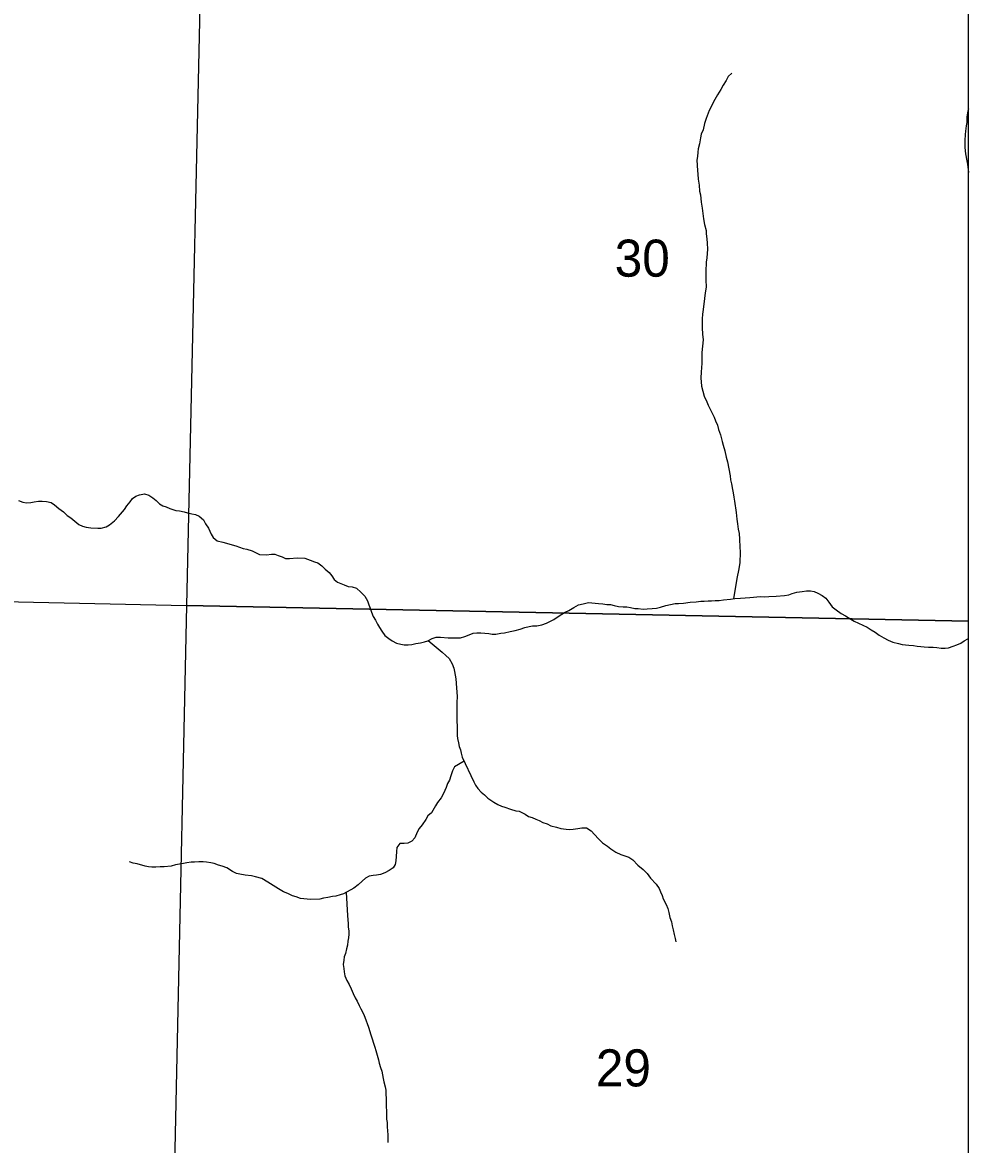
# Model space of a CAD drawing. Extents: x -10 to 158, y 8 to 33.
# Drawn here: x 30.331 to 31.4, y 17.802 to 19.069 of the extents above; entities that cross this region are included whole.
import ezdxf

# ---------------------------------------------------------------- set-up
doc = ezdxf.new("R2010")
doc.units = 0
for name, color, linetype in [('GM_X_Corporation', 7, 'Continuous'), ('GM_X_Minor_River', 7, 'Continuous'), ('GM_X_Section_Text', 7, 'Continuous')]:
    doc.layers.add(name, color=color, linetype=linetype)

msp = doc.modelspace()

# ---------------------------------------------------------------- linework, layer by layer
at = {"layer": 'GM_X_Corporation'}
for points in [[(29.6227, 14.1), (31.4, 14.1), (31.4, 20.9), (29.731, 20.9), (29.7244, 20.2649), (29.6982, 19.2496), (29.6981, 19.2461), (29.6974, 19.2018), (29.6957, 19.0991), (29.6992, 18.9556), (29.697, 18.9465), (29.6949, 18.8465), (29.6846, 18.5133), (29.6817, 18.3306), (29.6804, 18.2238), (29.6572, 17.4131), (29.6504, 16.6563), (29.6434, 16.3848), (29.6318, 15.4937)], [(31.4, 18.3931), (31.4, 19.2259), (30.5347, 19.2405), (30.5161, 18.411)], [(30.5161, 18.411), (30.4945, 17.3927), (29.6652, 17.419), (29.6866, 18.4288)], [(31.4, 17.3866), (31.4, 18.3931), (30.5161, 18.411), (30.4945, 17.3927)]]:
    msp.add_lwpolyline(points, close=True, dxfattribs=at)
at = {"layer": 'GM_X_Minor_River'}
for points in [[(31.1324, 19.0122), (31.1283, 19.0083), (31.1261, 19.0037), (31.1228, 18.9988), (31.1199, 18.9938), (31.1162, 18.9876), (31.1132, 18.9823), (31.111, 18.9784), (31.1092, 18.9742), (31.107, 18.97), (31.1034, 18.9609), (31.1016, 18.9555), (31.1002, 18.9483), (31.098, 18.9433), (31.097, 18.9391), (31.096, 18.9323), (31.0945, 18.9266), (31.0939, 18.9228), (31.0936, 18.9182), (31.0929, 18.914), (31.0938, 18.9023), (31.0939, 18.8981), (31.0944, 18.8924), (31.0956, 18.8856), (31.0961, 18.8788), (31.097, 18.8746), (31.0979, 18.8663), (31.0988, 18.8595), (31.0996, 18.8538), (31.1005, 18.8478), (31.1017, 18.8413), (31.1034, 18.8345), (31.1034, 18.8307), (31.1043, 18.8251), (31.1047, 18.8202), (31.1049, 18.8133), (31.1043, 18.8035), (31.1036, 18.7985), (31.103, 18.7883), (31.1031, 18.7833), (31.1032, 18.7788), (31.1033, 18.7704), (31.1023, 18.764), (31.1017, 18.7575), (31.1, 18.7453), (31.0993, 18.74), (31.0991, 18.7347), (31.0988, 18.7286), (31.0989, 18.7244), (31.0994, 18.7172), (31.0999, 18.7108), (31.0986, 18.6967), (31.0987, 18.693), (31.0984, 18.6888), (31.0984, 18.6846), (31.0981, 18.6793), (31.0978, 18.6747), (31.0976, 18.6675), (31.0977, 18.6637), (31.0981, 18.6588), (31.1013, 18.6475), (31.1041, 18.6411), (31.1057, 18.6373), (31.1104, 18.6283), (31.1124, 18.6238), (31.114, 18.6196), (31.1163, 18.6147), (31.1175, 18.6098), (31.1195, 18.6038), (31.1216, 18.5962), (31.1228, 18.5921), (31.1244, 18.5857), (31.126, 18.5785), (31.1276, 18.5732), (31.1289, 18.5652), (31.1306, 18.5573), (31.131, 18.5528), (31.1322, 18.5482), (31.1331, 18.5418), (31.1339, 18.538), (31.1348, 18.5331), (31.1356, 18.5289), (31.1373, 18.5161), (31.1382, 18.5085), (31.1387, 18.5032), (31.1396, 18.4971), (31.1408, 18.4922), (31.1413, 18.4858), (31.1414, 18.4767), (31.1419, 18.4714), (31.142, 18.4672), (31.1417, 18.4627), (31.1414, 18.4589), (31.14, 18.4505), (31.1386, 18.4432), (31.1342, 18.4187)], [(31.4, 18.972), (31.3992, 18.9691), (31.3982, 18.9627), (31.3979, 18.9566), (31.3972, 18.9528), (31.3965, 18.9467), (31.3962, 18.9429), (31.3956, 18.9361), (31.3957, 18.9281), (31.3966, 18.9209), (31.3979, 18.913), (31.3987, 18.9092), (31.4, 18.8999)], [(30.3262, 18.5295), (30.3311, 18.5277), (30.3353, 18.527), (30.3402, 18.5271), (30.344, 18.5279), (30.3489, 18.5287), (30.3531, 18.5288), (30.358, 18.5285), (30.3633, 18.5271), (30.3671, 18.5245), (30.3721, 18.5204), (30.3771, 18.5167), (30.3813, 18.5126), (30.3856, 18.51), (30.3902, 18.5063), (30.3944, 18.5022), (30.3986, 18.5004), (30.4028, 18.4993), (30.4081, 18.4987), (30.416, 18.4981), (30.4198, 18.4981), (30.4255, 18.4997), (30.4292, 18.5021), (30.4348, 18.5067), (30.4393, 18.5114), (30.4463, 18.5195), (30.4489, 18.5233), (30.4526, 18.5279), (30.4552, 18.5318), (30.4589, 18.5345), (30.4631, 18.5357), (30.4687, 18.5369), (30.4737, 18.5355), (30.4782, 18.5325), (30.4821, 18.5296), (30.4856, 18.5258), (30.4894, 18.5236), (30.4932, 18.5222), (30.4974, 18.5204), (30.5042, 18.5182), (30.5084, 18.5179), (30.5137, 18.5165), (30.5175, 18.5154), (30.5221, 18.5143), (30.5263, 18.5137), (30.5305, 18.5118), (30.5354, 18.5077), (30.5378, 18.5032), (30.5409, 18.4984), (30.5441, 18.4916), (30.5464, 18.4878), (30.551, 18.4841), (30.5571, 18.4823), (30.5719, 18.4784), (30.5761, 18.4766), (30.5803, 18.4751), (30.5845, 18.4745), (30.5906, 18.4727), (30.5948, 18.4705), (30.5986, 18.4686), (30.6065, 18.468), (30.6122, 18.4689), (30.616, 18.4689), (30.6198, 18.4675), (30.6244, 18.4657), (30.6282, 18.4638), (30.6327, 18.4639), (30.6414, 18.4648), (30.6501, 18.4642), (30.6558, 18.4621), (30.6608, 18.4602), (30.6646, 18.4592), (30.6692, 18.4558), (30.673, 18.4521)], [(30.673, 18.4521), (30.6776, 18.448), (30.6804, 18.4443), (30.6831, 18.4401), (30.6869, 18.4372), (30.6945, 18.4343), (30.6991, 18.4325), (30.7033, 18.4321), (30.7082, 18.4303), (30.7132, 18.4259), (30.7179, 18.4214), (30.7206, 18.4161), (30.7222, 18.4116), (30.7238, 18.4078), (30.7254, 18.4033), (30.7273, 18.3984), (30.7297, 18.3943), (30.732, 18.3898), (30.7344, 18.386), (30.7371, 18.3819), (30.7402, 18.377), (30.7448, 18.3737), (30.7486, 18.3711), (30.7536, 18.3685), (30.7585, 18.3671), (30.7623, 18.3664), (30.7669, 18.3665), (30.7707, 18.3669), (30.7752, 18.3678), (30.7805, 18.3686), (30.785, 18.3698), (30.7891, 18.3711), (30.794, 18.3738), (30.7985, 18.375), (30.8031, 18.3751), (30.8118, 18.3745), (30.8171, 18.3742), (30.8258, 18.3744), (30.8307, 18.376), (30.8355, 18.3779), (30.8401, 18.3795), (30.8442, 18.38), (30.8488, 18.3801), (30.8533, 18.3798), (30.8579, 18.3791), (30.8617, 18.3784), (30.8658, 18.3785), (30.8715, 18.3797), (30.8756, 18.3802), (30.882, 18.3814), (30.8877, 18.3827), (30.8933, 18.3843), (30.8986, 18.3859), (30.9035, 18.3871), (30.9073, 18.3879), (30.9122, 18.388), (30.9178, 18.3889), (30.9231, 18.3909), (30.9314, 18.3952), (30.9362, 18.3983), (30.9403, 18.401), (30.9441, 18.4034), (30.9482, 18.4054), (30.9538, 18.4085), (30.9591, 18.4116), (30.9643, 18.4128), (30.9704, 18.4141), (30.9742, 18.4138), (30.9817, 18.4132), (30.9867, 18.4129), (30.9912, 18.4122), (30.9954, 18.4119), (30.9996, 18.4108), (31.0045, 18.4098), (31.0098, 18.4095), (31.014, 18.4092), (31.0178, 18.4085), (31.0227, 18.4074), (31.0265, 18.4075), (31.0322, 18.4068), (31.0367, 18.4073), (31.0424, 18.4074), (31.0473, 18.4079), (31.0518, 18.4091), (31.0579, 18.4107), (31.0684, 18.4132), (31.0722, 18.4132), (31.0779, 18.4137), (31.0854, 18.4146), (31.0922, 18.4151), (31.0975, 18.4156), (31.1013, 18.4156), (31.1058, 18.4161), (31.1096, 18.4162), (31.1138, 18.4166), (31.1183, 18.4167), (31.1232, 18.4172), (31.1308, 18.4181), (31.1357, 18.4189), (31.1421, 18.419), (31.153, 18.42)], [(31.153, 18.42), (31.1648, 18.4209), (31.1697, 18.4207), (31.1742, 18.4211), (31.1825, 18.4213), (31.192, 18.4222), (31.1969, 18.423), (31.2006, 18.4246), (31.2059, 18.4258), (31.212, 18.4267), (31.2169, 18.4276), (31.2214, 18.4276), (31.2256, 18.4266), (31.2298, 18.4247), (31.2347, 18.4222), (31.2386, 18.4192), (31.2421, 18.4147), (31.2459, 18.4095), (31.2505, 18.4061), (31.2559, 18.4017), (31.2609, 18.3991), (31.267, 18.3954), (31.2708, 18.3932), (31.2853, 18.3863), (31.2899, 18.3833), (31.2945, 18.3807), (31.2991, 18.3774), (31.3041, 18.3745), (31.309, 18.3719), (31.3144, 18.3693), (31.3208, 18.3679), (31.325, 18.3669), (31.3326, 18.3662), (31.3379, 18.3656), (31.3421, 18.3649), (31.3459, 18.3646), (31.35, 18.3643), (31.3546, 18.364), (31.3599, 18.3637), (31.3641, 18.3634), (31.369, 18.3627), (31.3735, 18.3628), (31.3773, 18.3632), (31.3826, 18.3648), (31.3867, 18.3664), (31.3912, 18.3684), (31.395, 18.3708), (31.3991, 18.3731), (31.4, 18.3735)], [(30.7894, 18.3712), (30.8053, 18.3581), (30.8091, 18.3543), (30.8129, 18.351), (30.8165, 18.345), (30.8184, 18.3401), (30.8189, 18.3363), (30.8205, 18.328), (30.821, 18.323), (30.8215, 18.3174), (30.8219, 18.3132), (30.822, 18.3079), (30.8218, 18.3018), (30.8219, 18.2961), (30.8216, 18.2908), (30.822, 18.2642), (30.8225, 18.2605), (30.8237, 18.2559), (30.8245, 18.2518), (30.8257, 18.248), (30.8266, 18.2442), (30.8278, 18.2397), (30.8408, 18.2118), (30.8427, 18.2081), (30.8454, 18.2043), (30.8493, 18.2002), (30.8531, 18.1969), (30.8566, 18.1931), (30.8635, 18.1887), (30.8681, 18.1861), (30.8723, 18.1843), (30.8761, 18.1832), (30.8822, 18.1807), (30.8883, 18.1789), (30.8921, 18.1786), (30.8989, 18.1753), (30.9028, 18.1727), (30.9069, 18.1713), (30.9108, 18.1694), (30.9146, 18.168), (30.9188, 18.1658), (30.9237, 18.1643), (30.9279, 18.1621), (30.9344, 18.1604), (30.9393, 18.1589), (30.9454, 18.1583), (30.9492, 18.158), (30.9533, 18.1584), (30.9586, 18.1589), (30.9628, 18.1597), (30.9681, 18.1598), (30.9734, 18.1565), (30.9773, 18.1524), (30.9819, 18.1472), (30.9865, 18.1427), (30.9919, 18.139), (30.9957, 18.136), (31.0015, 18.1323), (31.0072, 18.1298), (31.0114, 18.1283), (31.016, 18.1265), (31.0205, 18.1236), (31.0263, 18.1176), (31.0321, 18.1128), (31.0367, 18.1083), (31.0406, 18.103), (31.0468, 18.0963), (31.0503, 18.0911), (31.0518, 18.0873), (31.0538, 18.0832), (31.055, 18.0794), (31.0581, 18.073), (31.0601, 18.0685), (31.0613, 18.0643), (31.0626, 18.0586), (31.0642, 18.0534), (31.065, 18.0492), (31.0662, 18.0447), (31.0674, 18.0394), (31.0683, 18.0348), (31.0691, 18.0311)], [(30.8299, 18.2351), (30.8189, 18.2285), (30.8167, 18.2243), (30.8149, 18.2186), (30.8135, 18.2136), (30.8113, 18.2098), (30.8095, 18.2052), (30.8066, 18.1987), (30.804, 18.1937), (30.7999, 18.1883), (30.7977, 18.1845), (30.7929, 18.1768), (30.7888, 18.1733), (30.7866, 18.1691), (30.7826, 18.163), (30.7793, 18.1591), (30.7767, 18.1549), (30.7742, 18.1484), (30.7708, 18.1446), (30.7663, 18.1426), (30.7622, 18.1421), (30.7572, 18.142), (30.7539, 18.1374), (30.7536, 18.1332), (30.7533, 18.1272), (30.7527, 18.1226), (30.752, 18.1184), (30.7498, 18.1146), (30.7453, 18.1115), (30.7404, 18.1091), (30.7355, 18.1071), (30.731, 18.1063), (30.7272, 18.1058), (30.7227, 18.105), (30.7186, 18.103), (30.7149, 18.0995), (30.7104, 18.0953), (30.7055, 18.0918), (30.6935, 18.0851), (30.6898, 18.0839), (30.6849, 18.0827), (30.6811, 18.0823), (30.6758, 18.081), (30.6709, 18.0802), (30.6668, 18.079), (30.6569, 18.0788), (30.6524, 18.0791), (30.6452, 18.0801), (30.6402, 18.0819), (30.6361, 18.083), (30.6307, 18.0855), (30.6258, 18.0873), (30.62, 18.091), (30.6082, 18.0984), (30.6013, 18.1025), (30.5941, 18.1046), (30.5895, 18.1057), (30.5827, 18.1063), (30.5766, 18.1073), (30.5728, 18.108), (30.5682, 18.1106), (30.5617, 18.1147), (30.5564, 18.1165), (30.5522, 18.1175), (30.5476, 18.1194), (30.5438, 18.1204), (30.5389, 18.1211), (30.5351, 18.1214), (30.5302, 18.1213), (30.5253, 18.1209), (30.5215, 18.1208), (30.5166, 18.1203), (30.5128, 18.1195), (30.5038, 18.1178), (30.4989, 18.1166), (30.4909, 18.1157), (30.4864, 18.1156), (30.4815, 18.1152), (30.4769, 18.1155), (30.4731, 18.1158), (30.4694, 18.1165), (30.4606, 18.119), (30.456, 18.12), (30.4519, 18.1215)], [(30.6968, 18.0869), (30.6981, 18.0609), (30.6986, 18.056), (30.699, 18.0518), (30.6991, 18.0477), (30.6996, 18.0435), (30.6996, 18.0397), (30.6993, 18.0355), (30.6986, 18.0317), (30.698, 18.0271), (30.6969, 18.023), (30.6959, 18.018), (30.6944, 18.0142), (30.6941, 18.0104), (30.6934, 18.0054), (30.6939, 18.0009), (30.6943, 17.9971), (30.6952, 17.9926), (30.6975, 17.9873), (30.6999, 17.9828), (30.7023, 17.9779), (30.7046, 17.9726), (30.707, 17.9677), (30.7089, 17.964), (30.7113, 17.9591), (30.7132, 17.9553), (30.7164, 17.9497), (30.7176, 17.9459), (30.7219, 17.9346), (30.7247, 17.9259), (30.726, 17.9214), (30.7276, 17.9165), (30.7291, 17.912), (30.73, 17.9082), (30.7332, 17.8976), (30.734, 17.8938), (30.7356, 17.8889), (30.7368, 17.8848), (30.7385, 17.8765), (30.7393, 17.8727), (30.7409, 17.8674), (30.7414, 17.8636), (30.7414, 17.859), (30.7419, 17.8541), (30.7423, 17.8306), (30.7428, 17.8268), (30.7428, 17.8223), (30.7433, 17.8173), (30.7438, 17.8132), (30.7439, 17.8044)]]:
    msp.add_lwpolyline(points, dxfattribs=at)

# ---------------------------------------------------------------- texts
at = {"layer": 'GM_X_Section_Text'}
for s, p in [('30', (31.0001, 18.7823)), ('29', (30.9788, 17.8677))]:
    msp.add_text(s, height=0.04186, rotation=0, dxfattribs=at).set_placement(p)

doc.saveas('drawing.dxf')
